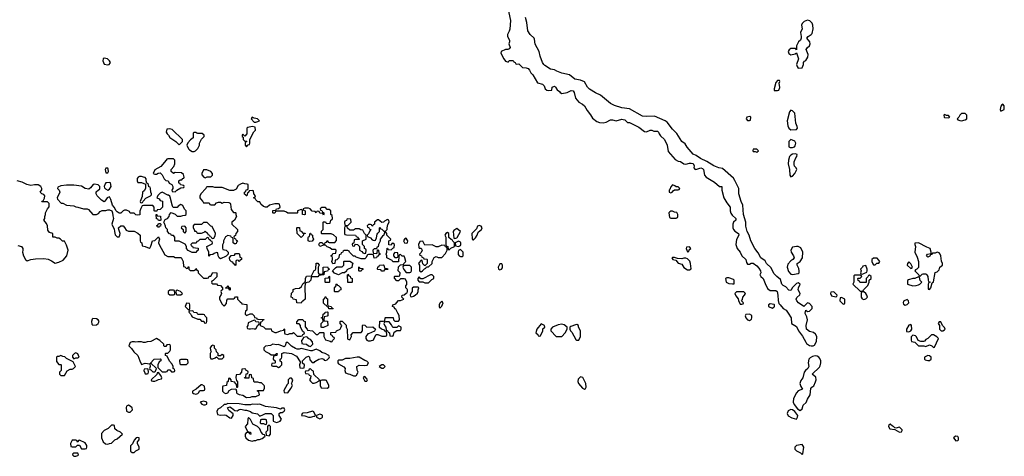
# Model space of a CAD drawing. Header units: inches. Extents: x 2701323 to 2964515, y 494916 to 722124.
# Tile 478 of 656: x 2865871 to 2876366, y 628474 to 633128. Entities that reach past the tile are written whole.
import ezdxf

# ---------------------------------------------------------------- set-up
doc = ezdxf.new("R2010")
doc.units = ezdxf.units.IN
doc.header["$MEASUREMENT"] = 0
for name, color, linetype in [('C8662', 7, 'Continuous'), ('C8663', 7, 'Continuous'), ('C8672', 7, 'Continuous'), ('C8673', 7, 'Continuous')]:
    doc.layers.add(name, color=color, linetype=linetype)

msp = doc.modelspace()

# ---------------------------------------------------------------- linework, layer by layer
at = {"layer": 'C8662', "color": 2, "elevation": 2}
for points in [[(2867685, 630000), (2867693, 629993), (2867702, 629970), (2867710, 629962), (2867770, 629934), (2867790, 629934), (2867810, 629914), (2867833, 629913), (2867838, 629898), (2867850, 629894), (2867862, 629898), (2867866, 629910), (2867866, 629950), (2867847, 629967), (2867842, 629982), (2867830, 629986), (2867770, 629986), (2867763, 630000)], [(2868275, 630000), (2868274, 629990), (2868290, 629974), (2868328, 629992), (2868350, 629991), (2868372, 629970), (2868374, 629954), (2868394, 629950), (2868398, 629938), (2868410, 629934), (2868473, 629933), (2868473, 629927), (2868458, 629922), (2868453, 629907), (2868438, 629902), (2868434, 629870), (2868470, 629854), (2868490, 629834), (2868550, 629834), (2868554, 629810), (2868590, 629792), (2868610, 629792), (2868650, 629812), (2868682, 629818), (2868690, 629834), (2868694, 629830), (2868694, 629790), (2868698, 629778), (2868730, 629774), (2868750, 629782), (2868776, 629784), (2868790, 629794), (2868830, 629754), (2868867, 629753), (2868882, 629758), (2868890, 629774), (2868902, 629778), (2868906, 629790), (2868890, 629806), (2868866, 629850), (2868866, 629870), (2868850, 629886), (2868827, 629887), (2868827, 629907), (2868848, 629932), (2868890, 629932), (2868898, 629918), (2868914, 629910), (2868913, 629853), (2868934, 629830), (2868938, 629818), (2868992, 629812), (2869030, 629774), (2869050, 629774), (2869070, 629794), (2869110, 629794), (2869114, 629790), (2869112, 629750), (2869130, 629714), (2869182, 629702), (2869190, 629694), (2869202, 629698), (2869206, 629710), (2869226, 629730), (2869222, 629742), (2869210, 629746), (2869202, 629762), (2869186, 629770), (2869187, 629793), (2869242, 629798), (2869247, 629813), (2869286, 629830), (2869296, 629844), (2869306, 629870), (2869286, 629890), (2869286, 629910), (2869290, 629914), (2869310, 629914), (2869352, 629872), (2869352, 629850), (2869362, 629830), (2869365, 629730), (2869370, 629722), (2869390, 629714), (2869408, 629750), (2869406, 629770), (2869427, 629793), (2869510, 629794), (2869526, 629810), (2869526, 629870), (2869530, 629874), (2869550, 629872), (2869572, 629852), (2869635, 629855), (2869662, 629830), (2869653, 629807), (2869590, 629778), (2869582, 629778), (2869562, 629750), (2869562, 629730), (2869572, 629712), (2869585, 629705), (2869610, 629706), (2869646, 629714), (2869646, 629726), (2869670, 629774), (2869690, 629772), (2869730, 629754), (2869770, 629754), (2869782, 629758), (2869786, 629770), (2869782, 629802), (2869767, 629807), (2869758, 629818), (2869726, 629830), (2869708, 629848), (2869710, 629914), (2869750, 629914), (2869762, 629918), (2869766, 629950), (2869770, 629954), (2869852, 629952), (2869854, 629930), (2869870, 629914), (2869910, 629914), (2869918, 629930), (2869915, 629975), (2869902, 630000)], [(2869154, 630000), (2869154, 629970), (2869150, 629966), (2869118, 629962), (2869114, 629930), (2869118, 629918), (2869153, 629913), (2869154, 629870), (2869110, 629846), (2869090, 629846), (2869086, 629850), (2869086, 629890), (2869106, 629910), (2869102, 629942), (2869086, 629950), (2869102, 629958), (2869106, 629990), (2869122, 629998), (2869123, 630000)]]:
    msp.add_lwpolyline(points, dxfattribs=at)
for points in [[(2866650, 629942), (2866643, 629937), (2866636, 629910), (2866641, 629881), (2866652, 629872), (2866690, 629876), (2866709, 629890), (2866716, 629904), (2866718, 629910), (2866708, 629930), (2866690, 629939)], [(2868370, 629926), (2868305, 629895), (2868302, 629870), (2868294, 629850), (2868298, 629838), (2868313, 629833), (2868330, 629832), (2868350, 629838), (2868370, 629832), (2868390, 629834), (2868408, 629872), (2868422, 629878), (2868426, 629890), (2868422, 629902), (2868390, 629906), (2868382, 629922)], [(2869810, 629906), (2869770, 629906), (2869758, 629902), (2869754, 629890), (2869764, 629864), (2869774, 629850), (2869778, 629818), (2869793, 629813), (2869798, 629798), (2869814, 629790), (2869818, 629758), (2869850, 629754), (2869856, 629764), (2869862, 629798), (2869890, 629814), (2869930, 629814), (2869938, 629830), (2869938, 629850), (2869910, 629866), (2869890, 629846), (2869850, 629846), (2869836, 629876)], [(2867330, 629728), (2867270, 629698), (2867230, 629695), (2867210, 629688), (2867190, 629688), (2867170, 629695), (2867130, 629695), (2867110, 629689), (2867095, 629695), (2867070, 629695), (2867050, 629686), (2867034, 629650), (2867064, 629624), (2867087, 629587), (2867131, 629550), (2867151, 629491), (2867170, 629454), (2867210, 629465), (2867260, 629460), (2867262, 629430), (2867254, 629410), (2867258, 629398), (2867270, 629394), (2867290, 629374), (2867310, 629374), (2867318, 629382), (2867328, 629410), (2867270, 629466), (2867262, 629462), (2867306, 629510), (2867370, 629514), (2867374, 629510), (2867374, 629490), (2867358, 629482), (2867342, 629450), (2867342, 629422), (2867372, 629392), (2867390, 629374), (2867430, 629374), (2867442, 629378), (2867450, 629394), (2867470, 629394), (2867490, 629374), (2867510, 629374), (2867522, 629378), (2867526, 629390), (2867522, 629402), (2867506, 629410), (2867506, 629430), (2867496, 629456), (2867468, 629488), (2867442, 629542), (2867426, 629550), (2867426, 629570), (2867430, 629574), (2867450, 629574), (2867470, 629594), (2867478, 629610), (2867478, 629650), (2867470, 629666), (2867438, 629662), (2867430, 629646), (2867410, 629646), (2867406, 629650), (2867406, 629670), (2867366, 629710)], [(2868730, 629688), (2868710, 629686), (2868702, 629650), (2868690, 629642), (2868630, 629664), (2868610, 629661), (2868570, 629668), (2868544, 629656), (2868490, 629648), (2868472, 629630), (2868474, 629610), (2868492, 629592), (2868534, 629570), (2868550, 629554), (2868590, 629554), (2868602, 629558), (2868606, 629570), (2868614, 629570), (2868613, 629547), (2868578, 629542), (2868574, 629510), (2868593, 629493), (2868594, 629470), (2868590, 629466), (2868558, 629462), (2868554, 629450), (2868558, 629438), (2868570, 629434), (2868610, 629434), (2868630, 629422), (2868646, 629430), (2868666, 629450), (2868666, 629470), (2868662, 629482), (2868647, 629487), (2868646, 629510), (2868662, 629518), (2868666, 629530), (2868666, 629570), (2868690, 629582), (2868770, 629571), (2868822, 629542), (2868860, 629480), (2868862, 629470), (2868854, 629450), (2868858, 629418), (2868890, 629414), (2868902, 629418), (2868906, 629450), (2868887, 629467), (2868886, 629490), (2868926, 629530), (2868950, 629542), (2868962, 629530), (2868964, 629504), (2868990, 629474), (2869010, 629474), (2869016, 629484), (2869058, 629510), (2869090, 629518), (2869114, 629510), (2869118, 629498), (2869130, 629494), (2869150, 629502), (2869170, 629522), (2869175, 629535), (2869166, 629550), (2869126, 629570), (2869090, 629581), (2869070, 629599), (2869030, 629615), (2868990, 629598), (2868970, 629598), (2868870, 629622), (2868850, 629615), (2868830, 629615), (2868810, 629622), (2868770, 629648)], [(2868930, 629746), (2868898, 629742), (2868894, 629730), (2868874, 629710), (2868878, 629678), (2868893, 629673), (2868930, 629671), (2868950, 629652), (2868970, 629645), (2868995, 629670), (2868993, 629693), (2868970, 629718), (2868946, 629730), (2868942, 629742)], [(2866470, 629578), (2866454, 629570), (2866434, 629550), (2866434, 629530), (2866450, 629514), (2866470, 629522), (2866490, 629522), (2866506, 629530), (2866490, 629566)], [(2867930, 629658), (2867914, 629650), (2867902, 629630), (2867904, 629604), (2867912, 629592), (2867902, 629570), (2867902, 629530), (2867910, 629514), (2867930, 629514), (2867956, 629524), (2867970, 629534), (2867990, 629514), (2868030, 629514), (2868046, 629530), (2868046, 629550), (2868030, 629558), (2868010, 629546), (2867986, 629546), (2867986, 629570), (2867970, 629586), (2867966, 629610), (2867947, 629627), (2867946, 629650)], [(2866310, 629548), (2866290, 629538), (2866270, 629538), (2866262, 629530), (2866264, 629484), (2866290, 629454), (2866310, 629454), (2866314, 629450), (2866314, 629390), (2866294, 629370), (2866294, 629350), (2866310, 629334), (2866350, 629334), (2866376, 629384), (2866410, 629402), (2866430, 629402), (2866446, 629410), (2866466, 629430), (2866440, 629480), (2866370, 629518), (2866354, 629534), (2866330, 629538)], [(2867650, 629506), (2867590, 629506), (2867578, 629502), (2867574, 629490), (2867578, 629458), (2867590, 629454), (2867650, 629454), (2867666, 629470), (2867662, 629502)], [(2869470, 629532), (2869390, 629515), (2869344, 629516), (2869310, 629498), (2869270, 629498), (2869262, 629490), (2869261, 629470), (2869270, 629458), (2869326, 629426), (2869342, 629410), (2869338, 629390), (2869345, 629365), (2869372, 629352), (2869390, 629351), (2869430, 629331), (2869450, 629332), (2869460, 629340), (2869478, 629370), (2869467, 629393), (2869466, 629430), (2869490, 629445), (2869550, 629442), (2869574, 629446), (2869588, 629470), (2869570, 629488), (2869550, 629494), (2869490, 629529)], [(2867230, 629406), (2867198, 629402), (2867194, 629390), (2867204, 629364), (2867210, 629354), (2867230, 629354), (2867242, 629358), (2867246, 629370), (2867242, 629402)], [(2867350, 629366), (2867338, 629362), (2867333, 629347), (2867274, 629290), (2867278, 629278), (2867290, 629274), (2867310, 629274), (2867330, 629282), (2867350, 629294), (2867382, 629298), (2867386, 629310), (2867376, 629336)], [(2868270, 629406), (2868238, 629402), (2868234, 629370), (2868213, 629347), (2868178, 629342), (2868174, 629310), (2868182, 629282), (2868193, 629267), (2868194, 629210), (2868190, 629206), (2868186, 629206), (2868182, 629242), (2868170, 629246), (2868166, 629266), (2868126, 629270), (2868126, 629290), (2868110, 629306), (2868098, 629302), (2868094, 629270), (2868078, 629262), (2868074, 629230), (2868038, 629222), (2868034, 629210), (2868034, 629170), (2868052, 629152), (2868070, 629142), (2868090, 629152), (2868105, 629175), (2868129, 629191), (2868174, 629194), (2868182, 629170), (2868182, 629150), (2868190, 629142), (2868210, 629132), (2868250, 629125), (2868290, 629102), (2868330, 629105), (2868350, 629112), (2868387, 629113), (2868426, 629130), (2868422, 629162), (2868407, 629167), (2868406, 629174), (2868470, 629174), (2868480, 629200), (2868480, 629220), (2868478, 629230), (2868450, 629258), (2868430, 629258), (2868410, 629266), (2868370, 629266), (2868366, 629270), (2868362, 629302), (2868346, 629310), (2868342, 629342), (2868330, 629346), (2868318, 629342), (2868312, 629308), (2868270, 629306), (2868267, 629313), (2868282, 629318), (2868287, 629353), (2868302, 629358), (2868306, 629370), (2868302, 629382), (2868287, 629387), (2868282, 629402)], [(2868970, 629406), (2868958, 629402), (2868950, 629386), (2868918, 629382), (2868914, 629370), (2868918, 629358), (2868950, 629354), (2868958, 629338), (2868974, 629330), (2868972, 629308), (2868962, 629290), (2868970, 629274), (2868993, 629253), (2869010, 629252), (2869030, 629262), (2869062, 629278), (2869066, 629290), (2869007, 629347), (2869002, 629382), (2868987, 629387)], [(2869750, 629448), (2869730, 629448), (2869702, 629430), (2869730, 629412), (2869750, 629412), (2869768, 629430)], [(2868770, 629308), (2868750, 629308), (2868732, 629290), (2868732, 629250), (2868721, 629239), (2868686, 629174), (2868690, 629154), (2868730, 629151), (2868763, 629197), (2868778, 629230), (2868768, 629250), (2868776, 629264), (2868782, 629290)], [(2869130, 629286), (2869090, 629286), (2869078, 629282), (2869074, 629270), (2869074, 629230), (2869085, 629205), (2869150, 629202), (2869166, 629210), (2869166, 629230), (2869142, 629282)], [(2869550, 629326), (2869538, 629322), (2869534, 629310), (2869550, 629274), (2869570, 629274), (2869578, 629290), (2869576, 629296)], [(2867816, 629236), (2867804, 629236), (2867752, 629188), (2867714, 629170), (2867714, 629150), (2867724, 629144), (2867750, 629138), (2867770, 629145), (2867778, 629150), (2867790, 629174), (2867830, 629174), (2867842, 629178), (2867846, 629190), (2867842, 629222)], [(2867830, 629062), (2867804, 629056), (2867794, 629050), (2867814, 629030), (2867830, 629022), (2867850, 629022), (2867866, 629030), (2867866, 629050), (2867856, 629056)], [(2867030, 629019), (2867023, 629017), (2867011, 629009), (2867006, 628994), (2867010, 628954), (2867030, 628945), (2867050, 628945), (2867075, 628970), (2867069, 628990), (2867048, 629010)], [(2868090, 629038), (2868070, 629026), (2868050, 629026), (2868012, 628990), (2867985, 628975), (2867972, 628950), (2867978, 628918), (2868010, 628912), (2868050, 628916), (2868071, 628911), (2868110, 628885), (2868130, 628882), (2868148, 628910), (2868147, 628927), (2868102, 628962), (2868086, 628990), (2868110, 629002), (2868130, 628992), (2868164, 628964), (2868190, 628958), (2868210, 628972), (2868230, 628978), (2868270, 628966), (2868290, 628965), (2868330, 628951), (2868350, 628936), (2868406, 628926), (2868430, 628902), (2868470, 628918), (2868490, 628931), (2868550, 628931), (2868572, 628910), (2868574, 628850), (2868610, 628836), (2868630, 628843), (2868648, 628850), (2868662, 628870), (2868638, 628910), (2868638, 628930), (2868650, 628942), (2868670, 628942), (2868690, 628954), (2868698, 628970), (2868690, 628986), (2868670, 628986), (2868650, 628978), (2868610, 628989), (2868490, 629005), (2868430, 629029), (2868410, 629025), (2868350, 629029), (2868330, 629024), (2868270, 629022), (2868210, 629034)], [(2868994, 628954), (2868936, 628936), (2868890, 628935), (2868882, 628930), (2868874, 628910), (2868910, 628905), (2868950, 628891), (2868970, 628891), (2869010, 628902), (2869018, 628902), (2869026, 628910), (2869008, 628948)], [(2868310, 628886), (2868302, 628870), (2868300, 628820), (2868274, 628790), (2868298, 628738), (2868333, 628733), (2868334, 628710), (2868328, 628708), (2868322, 628722), (2868290, 628726), (2868274, 628710), (2868274, 628690), (2868282, 628670), (2868310, 628645), (2868350, 628634), (2868370, 628642), (2868390, 628642), (2868408, 628652), (2868427, 628653), (2868456, 628664), (2868486, 628690), (2868482, 628702), (2868467, 628707), (2868446, 628730), (2868430, 628766), (2868406, 628790), (2868356, 628816), (2868330, 628866)], [(2868490, 628866), (2868450, 628866), (2868438, 628862), (2868434, 628830), (2868442, 628822), (2868470, 628822), (2868490, 628814), (2868502, 628818), (2868506, 628830), (2868502, 628862)], [(2869070, 628922), (2869034, 628910), (2869034, 628890), (2869070, 628872), (2869090, 628885), (2869098, 628890), (2869098, 628910), (2869090, 628915)], [(2866870, 628806), (2866850, 628806), (2866814, 628770), (2866770, 628748), (2866744, 628716), (2866742, 628670), (2866762, 628630), (2866786, 628606), (2866810, 628602), (2866828, 628612), (2866850, 628614), (2866886, 628650), (2866910, 628662), (2866966, 628710), (2866946, 628730), (2866908, 628748), (2866887, 628767), (2866882, 628802)], [(2868530, 628806), (2868518, 628802), (2868514, 628790), (2868514, 628750), (2868494, 628730), (2868498, 628698), (2868530, 628694), (2868546, 628710), (2868546, 628790)], [(2866510, 628646), (2866498, 628642), (2866490, 628626), (2866482, 628642), (2866470, 628646), (2866430, 628646), (2866414, 628610), (2866418, 628578), (2866430, 628574), (2866470, 628574), (2866487, 628593), (2866510, 628594), (2866530, 628554), (2866570, 628554), (2866582, 628558), (2866586, 628570), (2866586, 628590), (2866570, 628618)], [(2867130, 628675), (2867114, 628670), (2867090, 628646), (2867072, 628608), (2867053, 628587), (2867054, 628530), (2867070, 628514), (2867090, 628514), (2867108, 628532), (2867146, 628550), (2867146, 628570), (2867126, 628610), (2867126, 628630), (2867146, 628650), (2867146, 628670)], [(2866490, 628506), (2866450, 628506), (2866438, 628502), (2866434, 628490), (2866450, 628474), (2866470, 628474), (2866490, 628482), (2866498, 628490)]]:
    msp.add_lwpolyline(points, close=True, dxfattribs=at)
at = {"layer": 'C8663', "color": 2, "elevation": 2}
for points in [[(2866770, 632718), (2866762, 632710), (2866758, 632690), (2866770, 632654), (2866810, 632646), (2866826, 632650), (2866836, 632664), (2866838, 632670), (2866828, 632690), (2866806, 632710)], [(2868350, 632088), (2868338, 632070), (2868370, 632034), (2868390, 632034), (2868410, 632042), (2868426, 632050), (2868406, 632070), (2868370, 632078)], [(2867470, 631966), (2867438, 631962), (2867434, 631930), (2867442, 631910), (2867457, 631897), (2867472, 631872), (2867534, 631830), (2867570, 631794), (2867606, 631830), (2867606, 631850), (2867496, 631956)], [(2867750, 631926), (2867730, 631926), (2867722, 631918), (2867722, 631870), (2867692, 631848), (2867664, 631816), (2867654, 631790), (2867672, 631750), (2867680, 631740), (2867710, 631722), (2867730, 631722), (2867746, 631730), (2867770, 631754), (2867788, 631790), (2867788, 631812), (2867810, 631854), (2867836, 631884), (2867836, 631896), (2867816, 631916), (2867770, 631915), (2867758, 631918)], [(2868350, 631988), (2868302, 631978), (2868294, 631970), (2868294, 631910), (2868270, 631886), (2868250, 631906), (2868244, 631896), (2868244, 631884), (2868254, 631874), (2868254, 631850), (2868270, 631834), (2868290, 631834), (2868294, 631830), (2868278, 631822), (2868274, 631810), (2868274, 631790), (2868290, 631774), (2868307, 631793), (2868322, 631798), (2868326, 631810), (2868326, 631850), (2868368, 631932), (2868386, 631950), (2868382, 631982)], [(2867510, 631646), (2867450, 631646), (2867438, 631642), (2867434, 631630), (2867377, 631563), (2867312, 631528), (2867294, 631490), (2867310, 631482), (2867330, 631482), (2867348, 631492), (2867370, 631494), (2867390, 631474), (2867412, 631432), (2867430, 631414), (2867454, 631410), (2867465, 631385), (2867494, 631370), (2867502, 631350), (2867502, 631330), (2867494, 631310), (2867498, 631298), (2867530, 631294), (2867546, 631310), (2867590, 631334), (2867622, 631338), (2867626, 631350), (2867622, 631362), (2867587, 631367), (2867582, 631382), (2867567, 631387), (2867566, 631410), (2867580, 631420), (2867598, 631422), (2867610, 631434), (2867622, 631438), (2867626, 631450), (2867616, 631476), (2867596, 631496), (2867530, 631498), (2867510, 631488), (2867486, 631510), (2867486, 631530), (2867516, 631564), (2867526, 631590), (2867526, 631630)], [(2866810, 631546), (2866790, 631546), (2866782, 631530), (2866790, 631494), (2866810, 631494), (2866818, 631510), (2866816, 631536)], [(2867867, 631527), (2867830, 631526), (2867812, 631490), (2867813, 631473), (2867834, 631450), (2867850, 631442), (2867870, 631452), (2867910, 631452), (2867928, 631470), (2867928, 631490), (2867910, 631508)], [(2866830, 631394), (2866791, 631389), (2866782, 631378), (2866771, 631350), (2866776, 631336), (2866785, 631325), (2866810, 631312), (2866830, 631322), (2866845, 631350), (2866838, 631390)], [(2867170, 631458), (2867150, 631458), (2867134, 631450), (2867124, 631436), (2867122, 631410), (2867130, 631394), (2867171, 631391), (2867214, 631374), (2867214, 631330), (2867197, 631303), (2867182, 631290), (2867177, 631243), (2867154, 631190), (2867158, 631178), (2867170, 631174), (2867182, 631178), (2867187, 631193), (2867216, 631224), (2867266, 631250), (2867278, 631262), (2867278, 631270), (2867268, 631290), (2867267, 631327), (2867262, 631342), (2867247, 631347), (2867246, 631370), (2867226, 631386), (2867218, 631410), (2867218, 631430), (2867210, 631446), (2867190, 631448)], [(2867350, 630986), (2867342, 631002), (2867330, 631006), (2867327, 631053), (2867333, 631053), (2867338, 631038), (2867372, 631032), (2867374, 630990), (2867370, 630986)], [(2867350, 630908), (2867342, 630922), (2867328, 630930), (2867342, 630938), (2867350, 630954), (2867370, 630954), (2867374, 630950), (2867372, 630928), (2867358, 630922)], [(2867870, 630966), (2867830, 630966), (2867810, 630946), (2867730, 630946), (2867722, 630930), (2867722, 630910), (2867734, 630886), (2867734, 630874), (2867752, 630872), (2867758, 630858), (2867770, 630854), (2867810, 630854), (2867836, 630864), (2867850, 630874), (2867873, 630853), (2867878, 630838), (2867894, 630830), (2867898, 630818), (2867913, 630813), (2867918, 630798), (2867930, 630794), (2867942, 630798), (2867956, 630824), (2867958, 630850), (2867922, 630922), (2867910, 630926)], [(2869370, 631006), (2869358, 631002), (2869353, 630987), (2869338, 630982), (2869334, 630970), (2869338, 630938), (2869370, 630934), (2869406, 630970), (2869402, 631002)], [(2869790, 630998), (2869760, 630980), (2869750, 630968), (2869730, 630966), (2869696, 630996), (2869684, 630996), (2869654, 630970), (2869652, 630948), (2869638, 630942), (2869633, 630927), (2869627, 630927), (2869622, 630942), (2869610, 630946), (2869590, 630946), (2869574, 630930), (2869578, 630918), (2869593, 630913), (2869598, 630898), (2869614, 630890), (2869602, 630878), (2869590, 630846), (2869574, 630830), (2869578, 630818), (2869610, 630802), (2869630, 630782), (2869650, 630774), (2869662, 630778), (2869676, 630804), (2869680, 630840), (2869687, 630853), (2869706, 630870), (2869706, 630910), (2869712, 630912), (2869718, 630898), (2869730, 630894), (2869753, 630873), (2869770, 630872), (2869788, 630890), (2869788, 630910), (2869796, 630944), (2869808, 630970), (2869806, 630990)], [(2867630, 630926), (2867598, 630922), (2867594, 630910), (2867613, 630893), (2867614, 630870), (2867630, 630854), (2867646, 630870), (2867646, 630910)], [(2868890, 630854), (2868914, 630854), (2868914, 630850), (2868898, 630842), (2868893, 630827), (2868870, 630806), (2868828, 630848), (2868826, 630910), (2868830, 630914), (2868853, 630913), (2868858, 630878), (2868873, 630873)], [(2868962, 630762), (2868946, 630770), (2868947, 630807), (2868950, 630814), (2868962, 630818), (2868966, 630854), (2868970, 630854), (2868978, 630838), (2868992, 630832), (2868993, 630813), (2869002, 630790), (2868990, 630768)], [(2869350, 630926), (2869338, 630922), (2869334, 630910), (2869334, 630850), (2869338, 630838), (2869353, 630833), (2869452, 630832), (2869458, 630818), (2869474, 630810), (2869478, 630798), (2869494, 630790), (2869490, 630786), (2869450, 630786), (2869438, 630782), (2869434, 630746), (2869418, 630742), (2869414, 630730), (2869418, 630718), (2869430, 630714), (2869442, 630718), (2869446, 630734), (2869473, 630733), (2869494, 630710), (2869494, 630670), (2869517, 630657), (2869530, 630642), (2869550, 630634), (2869562, 630638), (2869566, 630670), (2869562, 630682), (2869548, 630688), (2869546, 630710), (2869526, 630730), (2869526, 630770), (2869566, 630790), (2869566, 630830), (2869548, 630848), (2869530, 630886), (2869508, 630888), (2869490, 630898), (2869450, 630898), (2869430, 630886), (2869390, 630886), (2869367, 630907), (2869362, 630922)], [(2868210, 630546), (2868202, 630562), (2868190, 630566), (2868178, 630562), (2868174, 630550), (2868174, 630510), (2868170, 630506), (2868162, 630522), (2868150, 630526), (2868142, 630542), (2868130, 630546), (2868110, 630566), (2868106, 630590), (2868127, 630613), (2868162, 630618), (2868170, 630634), (2868210, 630634), (2868214, 630630), (2868218, 630598), (2868234, 630590), (2868234, 630570), (2868218, 630562)], [(2869870, 630646), (2869854, 630630), (2869854, 630610), (2869870, 630594), (2869890, 630594), (2869902, 630598), (2869906, 630610), (2869902, 630642)], [(2869070, 630414), (2869102, 630418), (2869106, 630430), (2869106, 630490), (2869153, 630493), (2869158, 630478), (2869174, 630470), (2869158, 630462), (2869153, 630447), (2869118, 630442), (2869113, 630407), (2869058, 630402), (2869050, 630386), (2868990, 630386), (2868978, 630382), (2868974, 630350), (2868954, 630330), (2868918, 630322), (2868912, 630288), (2868914, 630150), (2868890, 630126), (2868878, 630122), (2868870, 630106), (2868826, 630110), (2868822, 630142), (2868786, 630150), (2868782, 630162), (2868766, 630170), (2868768, 630212), (2868786, 630230), (2868787, 630253), (2868810, 630262), (2868854, 630266), (2868875, 630285), (2868890, 630314), (2868902, 630318), (2868906, 630330), (2868918, 630342), (2868918, 630370), (2868927, 630393), (2868982, 630398), (2869010, 630454), (2869022, 630458), (2869027, 630473), (2869030, 630532), (2869050, 630532), (2869062, 630510), (2869054, 630490), (2869054, 630430), (2869058, 630418)], [(2869270, 630408), (2869227, 630427), (2869206, 630450), (2869236, 630484), (2869250, 630494), (2869310, 630494), (2869327, 630513), (2869326, 630550), (2869330, 630554), (2869390, 630554), (2869417, 630537), (2869422, 630530), (2869414, 630510), (2869413, 630487), (2869358, 630462), (2869353, 630447), (2869332, 630428), (2869310, 630428)], [(2869490, 630446), (2869486, 630450), (2869486, 630490), (2869490, 630494), (2869498, 630478), (2869530, 630474), (2869534, 630470), (2869518, 630462), (2869510, 630446)], [(2869730, 630448), (2869722, 630462), (2869690, 630466), (2869686, 630470), (2869687, 630493), (2869702, 630498), (2869708, 630512), (2869750, 630514), (2869754, 630510), (2869758, 630478), (2869790, 630474), (2869794, 630470), (2869790, 630466), (2869758, 630462), (2869750, 630448)], [(2869130, 630326), (2869126, 630330), (2869127, 630373), (2869162, 630378), (2869170, 630394), (2869174, 630390), (2869174, 630330), (2869170, 630328)], [(2869230, 630226), (2869226, 630230), (2869226, 630270), (2869246, 630290), (2869246, 630310), (2869250, 630314), (2869258, 630298), (2869270, 630294), (2869294, 630270), (2869293, 630247), (2869278, 630242), (2869270, 630226)], [(2869410, 630326), (2869368, 630328), (2869366, 630410), (2869370, 630414), (2869378, 630398), (2869393, 630393), (2869398, 630378), (2869414, 630370), (2869414, 630330)], [(2867510, 630246), (2867470, 630246), (2867454, 630230), (2867454, 630210), (2867470, 630194), (2867510, 630194), (2867522, 630198), (2867526, 630210), (2867522, 630242)], [(2867550, 630246), (2867538, 630242), (2867534, 630230), (2867538, 630198), (2867550, 630194), (2867590, 630194), (2867606, 630210), (2867586, 630230)], [(2868110, 630246), (2868102, 630262), (2868070, 630266), (2868066, 630270), (2868082, 630278), (2868090, 630294), (2868098, 630278), (2868114, 630270), (2868114, 630250)], [(2867650, 630106), (2867634, 630070), (2867670, 630034), (2867682, 630038), (2867686, 630050), (2867686, 630090), (2867682, 630102)], [(2869210, 630046), (2869167, 630047), (2869162, 630062), (2869150, 630066), (2869142, 630082), (2869130, 630086), (2869108, 630108), (2869108, 630150), (2869122, 630158), (2869127, 630173), (2869133, 630173), (2869138, 630158), (2869152, 630152), (2869153, 630093), (2869158, 630078), (2869192, 630072), (2869198, 630058), (2869214, 630050)]]:
    msp.add_lwpolyline(points, close=True, dxfattribs=at)
for points in [[(2865850, 630722), (2865890, 630711), (2865905, 630690), (2865906, 630670), (2865901, 630650), (2865911, 630611), (2865932, 630570), (2865950, 630558), (2865990, 630571), (2866040, 630580), (2866130, 630581), (2866174, 630574), (2866210, 630558), (2866250, 630532), (2866290, 630542), (2866334, 630566), (2866375, 630610), (2866389, 630670), (2866370, 630726), (2866350, 630766), (2866327, 630767), (2866306, 630790), (2866290, 630798), (2866270, 630798), (2866250, 630808), (2866226, 630810), (2866226, 630850), (2866190, 630858), (2866170, 630886), (2866168, 630930), (2866156, 630956), (2866129, 630990), (2866138, 631010), (2866138, 631030), (2866148, 631050), (2866148, 631070), (2866168, 631112), (2866187, 631133), (2866187, 631167), (2866167, 631187), (2866108, 631188), (2866110, 631194), (2866122, 631198), (2866136, 631224), (2866138, 631250), (2866130, 631266), (2866106, 631270), (2866088, 631290), (2866107, 631313), (2866108, 631330), (2866098, 631350), (2866070, 631369), (2866030, 631369), (2865990, 631359), (2865946, 631370), (2865896, 631396), (2865846, 631410)], [(2870000, 630256), (2869986, 630270), (2869986, 630290), (2869996, 630304), (2869998, 630330), (2869982, 630362), (2869970, 630366), (2869930, 630366), (2869910, 630346), (2869890, 630346), (2869867, 630373), (2869866, 630390), (2869870, 630394), (2869910, 630394), (2869922, 630398), (2869926, 630430), (2869906, 630450), (2869908, 630492), (2869930, 630514), (2869962, 630518), (2869966, 630530), (2869988, 630550), (2869978, 630590), (2869970, 630606), (2869948, 630608), (2869930, 630626), (2869918, 630622), (2869913, 630607), (2869910, 630546), (2869850, 630546), (2869842, 630562), (2869786, 630590), (2869786, 630610), (2869778, 630630), (2869786, 630650), (2869787, 630693), (2869793, 630693), (2869798, 630678), (2869830, 630674), (2869847, 630693), (2869862, 630698), (2869866, 630730), (2869850, 630746), (2869838, 630742), (2869830, 630726), (2869807, 630727), (2869806, 630770), (2869822, 630778), (2869826, 630790), (2869786, 630830), (2869786, 630850), (2869770, 630866), (2869758, 630862), (2869754, 630830), (2869740, 630820), (2869713, 630787), (2869712, 630768), (2869694, 630730), (2869693, 630707), (2869678, 630702), (2869674, 630686), (2869650, 630686), (2869634, 630670), (2869638, 630638), (2869670, 630634), (2869682, 630638), (2869686, 630674), (2869690, 630674), (2869694, 630670), (2869698, 630638), (2869713, 630633), (2869710, 630626), (2869698, 630622), (2869690, 630606), (2869678, 630602), (2869674, 630590), (2869650, 630586), (2869642, 630622), (2869630, 630626), (2869590, 630626), (2869578, 630622), (2869562, 630590), (2869550, 630578), (2869510, 630578), (2869458, 630598), (2869447, 630607), (2869428, 630608), (2869386, 630650), (2869382, 630662), (2869370, 630666), (2869330, 630666), (2869318, 630662), (2869313, 630647), (2869298, 630642), (2869293, 630627), (2869278, 630622), (2869274, 630590), (2869250, 630568), (2869234, 630566), (2869232, 630528), (2869210, 630526), (2869198, 630550), (2869206, 630570), (2869206, 630590), (2869202, 630602), (2869186, 630610), (2869202, 630618), (2869210, 630634), (2869242, 630638), (2869246, 630670), (2869238, 630678), (2869200, 630680), (2869176, 630696), (2869150, 630706), (2869130, 630726), (2869110, 630726), (2869070, 630709), (2869058, 630730), (2869070, 630752), (2869092, 630752), (2869110, 630734), (2869122, 630738), (2869127, 630753), (2869142, 630758), (2869150, 630774), (2869158, 630758), (2869170, 630754), (2869230, 630754), (2869247, 630773), (2869247, 630807), (2869216, 630836), (2869190, 630846), (2869090, 630846), (2869088, 630850), (2869088, 630872), (2869106, 630890), (2869106, 630970), (2869110, 630974), (2869130, 630974), (2869138, 630958), (2869150, 630954), (2869182, 630958), (2869186, 630990), (2869202, 630998), (2869206, 631010), (2869202, 631042), (2869186, 631050), (2869186, 631090), (2869170, 631106), (2869150, 631106), (2869130, 631126), (2869090, 631126), (2869082, 631118), (2869074, 631110), (2869078, 631098), (2869093, 631093), (2869098, 631078), (2869114, 631070), (2869114, 631050), (2869110, 631046), (2869102, 631062), (2869070, 631066), (2869062, 631082), (2869050, 631086), (2869038, 631082), (2869030, 631068), (2869022, 631082), (2868988, 631088), (2868966, 631110), (2868950, 631118), (2868910, 631118), (2868894, 631110), (2868898, 631098), (2868914, 631090), (2868914, 631050), (2868908, 631048), (2868886, 631050), (2868886, 631090), (2868882, 631102), (2868870, 631106), (2868834, 631090), (2868834, 631070), (2868830, 631066), (2868730, 631066), (2868716, 631076), (2868690, 631086), (2868610, 631086), (2868598, 631082), (2868590, 631066), (2868573, 631067), (2868568, 631070), (2868570, 631094), (2868602, 631098), (2868607, 631113), (2868630, 631114), (2868646, 631130), (2868642, 631162), (2868630, 631166), (2868590, 631166), (2868534, 631150), (2868510, 631128), (2868490, 631128), (2868470, 631138), (2868443, 631163), (2868430, 631186), (2868408, 631188), (2868387, 631207), (2868382, 631222), (2868367, 631227), (2868367, 631233), (2868382, 631238), (2868386, 631250), (2868366, 631270), (2868362, 631302), (2868350, 631306), (2868318, 631302), (2868310, 631286), (2868298, 631282), (2868294, 631250), (2868286, 631250), (2868282, 631262), (2868267, 631267), (2868266, 631290), (2868282, 631298), (2868287, 631313), (2868302, 631318), (2868306, 631330), (2868306, 631370), (2868296, 631376), (2868270, 631378), (2868250, 631386), (2868224, 631376), (2868200, 631360), (2868177, 631323), (2868150, 631308), (2868110, 631308), (2868030, 631338), (2867950, 631338), (2867930, 631346), (2867870, 631346), (2867858, 631342), (2867854, 631330), (2867802, 631270), (2867792, 631248), (2867791, 631230), (2867797, 631217), (2867822, 631190), (2867830, 631174), (2867890, 631174), (2867898, 631158), (2867910, 631154), (2867950, 631154), (2867970, 631174), (2867990, 631182), (2868010, 631182), (2868030, 631172), (2868050, 631182), (2868100, 631180), (2868113, 631173), (2868120, 631160), (2868124, 631104), (2868150, 631074), (2868170, 631074), (2868174, 631070), (2868174, 631050), (2868182, 631030), (2868162, 630990), (2868134, 630970), (2868134, 630950), (2868194, 630890), (2868194, 630870), (2868174, 630850), (2868173, 630827), (2868158, 630822), (2868154, 630810), (2868158, 630798), (2868173, 630793), (2868178, 630778), (2868194, 630770), (2868182, 630758), (2868177, 630743), (2868170, 630738), (2868160, 630740), (2868146, 630750), (2868146, 630790), (2868142, 630802), (2868130, 630806), (2868122, 630822), (2868090, 630826), (2868065, 630815), (2868042, 630770), (2868042, 630750), (2868033, 630727), (2868033, 630693), (2868038, 630678), (2868072, 630672), (2868094, 630650), (2868094, 630630), (2868073, 630607), (2868010, 630578), (2867998, 630590), (2867988, 630610), (2867982, 630642), (2867970, 630646), (2867944, 630636), (2867930, 630626), (2867898, 630622), (2867894, 630610), (2867887, 630607), (2867886, 630650), (2867868, 630690), (2867866, 630710), (2867922, 630738), (2867926, 630750), (2867922, 630762), (2867906, 630770), (2867902, 630782), (2867887, 630787), (2867882, 630802), (2867870, 630806), (2867850, 630786), (2867790, 630786), (2867774, 630766), (2867758, 630762), (2867753, 630747), (2867710, 630746), (2867694, 630730), (2867698, 630718), (2867713, 630713), (2867718, 630698), (2867773, 630693), (2867774, 630670), (2867758, 630662), (2867750, 630648), (2867708, 630648), (2867668, 630668), (2867648, 630688), (2867648, 630710), (2867634, 630734), (2867570, 630768), (2867530, 630766), (2867526, 630770), (2867526, 630810), (2867510, 630826), (2867490, 630826), (2867482, 630842), (2867467, 630847), (2867446, 630870), (2867446, 630890), (2867428, 630908), (2867427, 630927), (2867416, 630956), (2867406, 630970), (2867422, 630998), (2867446, 631010), (2867466, 631030), (2867467, 631053), (2867487, 631073), (2867530, 631054), (2867550, 631034), (2867590, 631034), (2867610, 631042), (2867636, 631044), (2867646, 631050), (2867646, 631090), (2867628, 631108), (2867610, 631146), (2867590, 631158), (2867560, 631140), (2867550, 631126), (2867507, 631127), (2867500, 631140), (2867476, 631236), (2867470, 631246), (2867458, 631258), (2867450, 631258), (2867390, 631288), (2867370, 631278), (2867345, 631255), (2867334, 631230), (2867357, 631217), (2867370, 631202), (2867392, 631192), (2867394, 631130), (2867370, 631106), (2867338, 631102), (2867333, 631087), (2867310, 631086), (2867306, 631090), (2867306, 631130), (2867290, 631146), (2867190, 631146), (2867178, 631142), (2867164, 631116), (2867153, 631087), (2867152, 631048), (2867130, 631046), (2867110, 631048), (2867090, 631066), (2867050, 631066), (2867042, 631082), (2867010, 631098), (2866990, 631098), (2866974, 631090), (2866950, 631066), (2866930, 631066), (2866910, 631078), (2866898, 631090), (2866878, 631130), (2866862, 631150), (2866844, 631210), (2866830, 631238), (2866802, 631230), (2866790, 631206), (2866770, 631186), (2866743, 631203), (2866698, 631250), (2866687, 631273), (2866687, 631293), (2866710, 631314), (2866722, 631318), (2866726, 631330), (2866726, 631350), (2866707, 631367), (2866670, 631374), (2866654, 631370), (2866626, 631334), (2866610, 631322), (2866569, 631329), (2866530, 631354), (2866450, 631364), (2866370, 631364), (2866310, 631358), (2866278, 631342), (2866274, 631330), (2866292, 631312), (2866298, 631290), (2866272, 631230), (2866273, 631213), (2866313, 631173), (2866330, 631172), (2866370, 631152), (2866450, 631142), (2866470, 631132), (2866490, 631131), (2866550, 631112), (2866590, 631112), (2866604, 631104), (2866650, 631052), (2866690, 631052), (2866710, 631062), (2866730, 631082), (2866750, 631094), (2866790, 631094), (2866810, 631102), (2866830, 631102), (2866854, 631090), (2866862, 631070), (2866864, 631036), (2866872, 631010), (2866854, 630950), (2866864, 630924), (2866880, 630900), (2866881, 630870), (2866890, 630834), (2866910, 630812), (2866930, 630814), (2866938, 630830), (2866942, 630850), (2866928, 630890), (2866926, 630910), (2866950, 630932), (2866974, 630930), (2866990, 630914), (2867005, 630885), (2867030, 630872), (2867090, 630872), (2867130, 630854), (2867154, 630830), (2867154, 630770), (2867158, 630758), (2867174, 630750), (2867178, 630718), (2867210, 630712), (2867250, 630694), (2867262, 630698), (2867270, 630714), (2867286, 630770), (2867310, 630774), (2867350, 630814), (2867362, 630790), (2867353, 630767), (2867352, 630750), (2867358, 630730), (2867420, 630620), (2867450, 630605), (2867510, 630602), (2867530, 630594), (2867592, 630592), (2867612, 630552), (2867618, 630498), (2867633, 630493), (2867650, 630474), (2867662, 630478), (2867667, 630493), (2867673, 630493), (2867674, 630470), (2867690, 630454), (2867730, 630454), (2867742, 630458), (2867750, 630474), (2867758, 630458), (2867774, 630450), (2867774, 630430), (2867830, 630374), (2867870, 630374), (2867882, 630378), (2867890, 630394), (2867910, 630394), (2867930, 630434), (2867974, 630430), (2867973, 630387), (2867933, 630347), (2867918, 630342), (2867914, 630330), (2867918, 630318), (2867930, 630314), (2867970, 630314), (2867978, 630298), (2868010, 630294), (2868034, 630270), (2868033, 630247), (2868018, 630242), (2868014, 630230), (2868022, 630210), (2868020, 630200), (2868002, 630170), (2868002, 630150), (2868030, 630094), (2868050, 630074), (2868058, 630082), (2868076, 630104), (2868080, 630140), (2868090, 630154), (2868150, 630154), (2868162, 630158), (2868170, 630174), (2868193, 630173), (2868194, 630150), (2868220, 630120), (2868234, 630110), (2868238, 630098), (2868292, 630092), (2868294, 630030), (2868278, 630022), (2868275, 630000)], [(2870000, 630782), (2869990, 630798), (2869972, 630788), (2869962, 630770), (2869974, 630750), (2869990, 630745), (2870000, 630748)], [(2870000, 630507), (2869973, 630507), (2869958, 630502), (2869954, 630490), (2869964, 630464), (2869990, 630434), (2870000, 630434)], [(2869902, 630000), (2869882, 630042), (2869870, 630046), (2869862, 630062), (2869846, 630070), (2869848, 630090), (2869882, 630098), (2869886, 630110), (2869910, 630134), (2869930, 630134), (2869966, 630150), (2869946, 630170), (2869947, 630193), (2869970, 630194), (2869990, 630214), (2870000, 630217)], [(2867763, 630000), (2867762, 630002), (2867727, 630007), (2867722, 630022), (2867710, 630026), (2867678, 630022), (2867674, 630010), (2867685, 630000)], [(2869123, 630000), (2869126, 630010), (2869150, 630014), (2869154, 630010), (2869154, 630000)]]:
    msp.add_lwpolyline(points, dxfattribs=at)
at = {"layer": 'C8672', "color": 2, "elevation": 2}
msp.add_lwpolyline([(2874061, 630000), (2874094, 629950), (2874098, 629890), (2874150, 629856), (2874171, 629810), (2874215, 629755), (2874249, 629689), (2874258, 629678), (2874290, 629656), (2874309, 629651), (2874330, 629651), (2874343, 629657), (2874364, 629696), (2874367, 629750), (2874355, 629775), (2874334, 629795), (2874290, 629804), (2874259, 629830), (2874255, 629870), (2874270, 629930), (2874262, 629962), (2874244, 629996), (2874245, 630000)], dxfattribs=at)
for points in [[(2873650, 629988), (2873610, 629986), (2873605, 629970), (2873611, 629950), (2873628, 629928), (2873650, 629921), (2873670, 629934), (2873675, 629950), (2873674, 629974)], [(2875690, 629906), (2875670, 629906), (2875662, 629890), (2875674, 629870), (2875674, 629830), (2875693, 629813), (2875710, 629812), (2875730, 629822), (2875735, 629830), (2875730, 629846), (2875706, 629870)], [(2871430, 629886), (2871385, 629830), (2871374, 629790), (2871393, 629773), (2871398, 629758), (2871410, 629754), (2871422, 629758), (2871448, 629810), (2871449, 629831), (2871468, 629850), (2871466, 629870)], [(2871650, 629881), (2871610, 629877), (2871552, 629850), (2871532, 629830), (2871534, 629810), (2871590, 629752), (2871650, 629752), (2871684, 629790), (2871708, 629830), (2871706, 629850), (2871674, 629874)], [(2871810, 629878), (2871796, 629876), (2871744, 629856), (2871734, 629850), (2871734, 629830), (2871742, 629810), (2871757, 629797), (2871800, 629720), (2871810, 629712), (2871830, 629712), (2871849, 629750), (2871848, 629810), (2871828, 629850), (2871826, 629870)], [(2875370, 629878), (2875347, 629873), (2875325, 629830), (2875324, 629804), (2875350, 629802), (2875370, 629812), (2875382, 629830), (2875378, 629870)], [(2875610, 629768), (2875590, 629768), (2875551, 629729), (2875530, 629718), (2875517, 629703), (2875504, 629696), (2875476, 629696), (2875448, 629708), (2875430, 629746), (2875418, 629758), (2875390, 629766), (2875373, 629747), (2875373, 629713), (2875378, 629698), (2875412, 629692), (2875450, 629652), (2875510, 629652), (2875530, 629645), (2875570, 629662), (2875593, 629653), (2875610, 629634), (2875622, 629638), (2875666, 629730), (2875648, 629748)], [(2874350, 629545), (2874321, 629539), (2874295, 629525), (2874283, 629510), (2874275, 629470), (2874281, 629430), (2874271, 629410), (2874247, 629390), (2874233, 629370), (2874218, 629310), (2874198, 629282), (2874188, 629250), (2874198, 629218), (2874214, 629190), (2874168, 629172), (2874150, 629149), (2874119, 629090), (2874116, 629050), (2874127, 629027), (2874160, 628980), (2874190, 628961), (2874210, 628981), (2874222, 629018), (2874254, 629046), (2874270, 629083), (2874298, 629130), (2874304, 629195), (2874314, 629210), (2874335, 629225), (2874353, 629267), (2874361, 629290), (2874357, 629317), (2874319, 629350), (2874396, 629424), (2874403, 629437), (2874410, 629470), (2874410, 629490), (2874398, 629518), (2874389, 629530), (2874370, 629542)], [(2875550, 629548), (2875514, 629530), (2875514, 629510), (2875524, 629504), (2875550, 629494), (2875570, 629494), (2875586, 629510), (2875586, 629530), (2875570, 629546)], [(2871850, 629322), (2871825, 629295), (2871821, 629270), (2871826, 629250), (2871870, 629201), (2871890, 629191), (2871902, 629198), (2871909, 629211), (2871906, 629250), (2871874, 629314)], [(2874092, 628972), (2874063, 628957), (2874053, 628930), (2874064, 628904), (2874103, 628883), (2874150, 628871), (2874161, 628890), (2874164, 628910), (2874132, 628952), (2874110, 628969)], [(2875150, 628818), (2875134, 628810), (2875132, 628790), (2875147, 628767), (2875200, 628760), (2875250, 628732), (2875270, 628734), (2875278, 628750), (2875276, 628756), (2875250, 628786), (2875210, 628775), (2875198, 628778), (2875186, 628790), (2875174, 628794)], [(2875850, 628688), (2875830, 628678), (2875825, 628670), (2875850, 628638), (2875870, 628642), (2875878, 628650), (2875878, 628670), (2875870, 628686)], [(2874210, 628599), (2874150, 628588), (2874132, 628570), (2874132, 628550), (2874150, 628532), (2874192, 628512), (2874210, 628494), (2874218, 628502), (2874229, 628570), (2874219, 628590)]]:
    msp.add_lwpolyline(points, close=True, dxfattribs=at)
at = {"layer": 'C8673', "color": 2, "elevation": 2}
for points in [[(2871076, 633250), (2871102, 633118), (2871094, 633026), (2871090, 633006), (2871072, 632970), (2871072, 632950), (2871091, 632910), (2871091, 632890), (2871085, 632870), (2871098, 632830), (2871090, 632818), (2871074, 632810), (2871050, 632809), (2871002, 632790), (2871001, 632770), (2871031, 632710), (2871050, 632686), (2871070, 632678), (2871082, 632678), (2871090, 632692), (2871130, 632694), (2871138, 632678), (2871154, 632670), (2871158, 632658), (2871170, 632654), (2871190, 632658), (2871230, 632618), (2871270, 632614), (2871290, 632606), (2871306, 632590), (2871321, 632561), (2871340, 632540), (2871390, 632454), (2871442, 632442), (2871462, 632422), (2871472, 632390), (2871490, 632378), (2871510, 632372), (2871542, 632378), (2871546, 632410), (2871570, 632418), (2871582, 632410), (2871600, 632380), (2871624, 632364), (2871632, 632352), (2871650, 632342), (2871706, 632350), (2871750, 632372), (2871771, 632371), (2871781, 632350), (2871794, 632290), (2871831, 632250), (2871870, 632228), (2871890, 632210), (2871919, 632159), (2871955, 632115), (2871977, 632077), (2872022, 632042), (2872050, 632033), (2872090, 632030), (2872124, 632036), (2872170, 632061), (2872190, 632061), (2872230, 632051), (2872290, 632066), (2872305, 632065), (2872320, 632060), (2872350, 632032), (2872370, 632032), (2872470, 631981), (2872530, 631935), (2872550, 631931), (2872578, 631942), (2872590, 631951), (2872610, 631951), (2872630, 631941), (2872670, 631941), (2872681, 631930), (2872687, 631910), (2872701, 631890), (2872745, 631850), (2872771, 631790), (2872783, 631723), (2872857, 631637), (2872890, 631620), (2872916, 631616), (2872951, 631591), (2872970, 631587), (2873010, 631600), (2873030, 631600), (2873050, 631594), (2873062, 631570), (2873055, 631550), (2873070, 631531), (2873090, 631533), (2873130, 631549), (2873150, 631540), (2873159, 631530), (2873170, 631470), (2873188, 631448), (2873276, 631396), (2873330, 631351), (2873354, 631350), (2873356, 631310), (2873376, 631230), (2873410, 631175), (2873445, 631130), (2873443, 631090), (2873450, 631065), (2873464, 631044), (2873506, 631010), (2873506, 630990), (2873481, 630970), (2873471, 630950), (2873473, 630910), (2873481, 630890), (2873494, 630874), (2873534, 630850), (2873537, 630830), (2873510, 630786), (2873506, 630730), (2873519, 630690), (2873550, 630650), (2873567, 630610), (2873611, 630571), (2873619, 630539), (2873630, 630522), (2873650, 630521), (2873667, 630533), (2873690, 630532), (2873730, 630505), (2873750, 630480), (2873768, 630450), (2873770, 630430), (2873761, 630410), (2873763, 630403), (2873770, 630390), (2873796, 630370), (2873816, 630316), (2873842, 630262), (2873870, 630241), (2873930, 630243), (2873945, 630230), (2873953, 630193), (2873956, 630135), (2873963, 630103), (2873978, 630090), (2874008, 630048), (2874041, 630030), (2874061, 630000)], [(2874245, 630000), (2874250, 630032), (2874270, 630018), (2874290, 630022), (2874318, 630050), (2874318, 630070), (2874290, 630102), (2874270, 630109), (2874230, 630069), (2874174, 630110), (2874154, 630130), (2874149, 630150), (2874155, 630165), (2874186, 630194), (2874189, 630210), (2874169, 630250), (2874172, 630270), (2874189, 630310), (2874170, 630324), (2874150, 630317), (2874108, 630272), (2874090, 630242), (2874070, 630244), (2874039, 630279), (2874010, 630296), (2873996, 630310), (2873979, 630359), (2873941, 630390), (2873910, 630422), (2873882, 630482), (2873833, 630530), (2873817, 630557), (2873770, 630590), (2873743, 630643), (2873708, 630690), (2873664, 630770), (2873648, 630830), (2873624, 630870), (2873610, 630928), (2873610, 630970), (2873585, 631050), (2873579, 631150), (2873561, 631190), (2873537, 631270), (2873535, 631330), (2873495, 631415), (2873479, 631439), (2873361, 631541), (2873322, 631550), (2873270, 631570), (2873197, 631617), (2873128, 631648), (2873081, 631681), (2873050, 631694), (2872984, 631770), (2872965, 631805), (2872930, 631830), (2872875, 631915), (2872830, 631960), (2872774, 632034), (2872751, 632051), (2872639, 632100), (2872550, 632095), (2872510, 632099), (2872370, 632176), (2872290, 632189), (2872210, 632212), (2872170, 632233), (2872062, 632322), (2872010, 632347), (2871946, 632386), (2871922, 632410), (2871890, 632464), (2871850, 632484), (2871790, 632495), (2871730, 632539), (2871650, 632559), (2871598, 632578), (2871572, 632592), (2871530, 632602), (2871470, 632639), (2871457, 632650), (2871445, 632670), (2871420, 632740), (2871409, 632790), (2871366, 632866), (2871360, 632920), (2871355, 632930), (2871314, 632970), (2871289, 633010), (2871278, 633098), (2871262, 633150)], [(2870000, 630748), (2870006, 630750), (2870008, 630770), (2870000, 630782)], [(2870000, 630434), (2870030, 630434), (2870042, 630438), (2870046, 630450), (2870046, 630490), (2870030, 630506), (2870000, 630507)], [(2870000, 630217), (2870002, 630218), (2870006, 630230), (2870006, 630250), (2870000, 630256)]]:
    msp.add_lwpolyline(points, dxfattribs=at)
for points in [[(2874270, 633122), (2874231, 633109), (2874210, 633086), (2874206, 633070), (2874212, 633030), (2874192, 632990), (2874202, 632950), (2874202, 632930), (2874192, 632910), (2874172, 632890), (2874152, 632850), (2874150, 632806), (2874142, 632822), (2874090, 632821), (2874072, 632808), (2874062, 632790), (2874068, 632768), (2874090, 632753), (2874137, 632763), (2874150, 632774), (2874163, 632743), (2874171, 632710), (2874151, 632650), (2874158, 632630), (2874170, 632612), (2874210, 632614), (2874226, 632650), (2874226, 632670), (2874236, 632684), (2874250, 632691), (2874272, 632728), (2874276, 632756), (2874255, 632810), (2874268, 632830), (2874289, 632850), (2874297, 632870), (2874293, 632890), (2874262, 632930), (2874275, 632950), (2874309, 632970), (2874318, 632982), (2874327, 633030), (2874326, 633070), (2874319, 633090), (2874294, 633114)], [(2873970, 632478), (2873950, 632478), (2873930, 632458), (2873912, 632392), (2873914, 632374), (2873950, 632374), (2873962, 632378), (2873975, 632405), (2873966, 632450), (2873975, 632470)], [(2876350, 632226), (2876338, 632222), (2876330, 632206), (2876322, 632170), (2876330, 632154), (2876350, 632162), (2876366, 632170), (2876366, 632210)], [(2873655, 632095), (2873622, 632090), (2873614, 632070), (2873630, 632054), (2873650, 632054), (2873662, 632058), (2873666, 632090)], [(2874090, 632162), (2874075, 632145), (2874053, 632050), (2874058, 631998), (2874070, 631972), (2874090, 631952), (2874150, 631958), (2874162, 631970), (2874159, 631990), (2874145, 632025), (2874135, 632130), (2874110, 632155)], [(2875730, 632118), (2875722, 632110), (2875725, 632090), (2875730, 632085), (2875770, 632082), (2875786, 632090), (2875770, 632106), (2875750, 632106)], [(2875948, 632128), (2875910, 632128), (2875892, 632110), (2875882, 632090), (2875865, 632070), (2875870, 632062), (2875892, 632052), (2875910, 632051), (2875950, 632061), (2875968, 632070), (2875968, 632110)], [(2874090, 631849), (2874071, 631829), (2874070, 631774), (2874085, 631765), (2874110, 631767), (2874129, 631771), (2874138, 631782), (2874144, 631810), (2874132, 631832), (2874110, 631845)], [(2873730, 631746), (2873690, 631746), (2873685, 631735), (2873690, 631722), (2873710, 631722), (2873730, 631714), (2873746, 631730)], [(2874139, 631699), (2874110, 631695), (2874090, 631685), (2874077, 631670), (2874066, 631630), (2874064, 631590), (2874077, 631530), (2874081, 631470), (2874090, 631452), (2874110, 631461), (2874134, 631490), (2874155, 631530), (2874149, 631549), (2874130, 631568), (2874126, 631586), (2874127, 631613), (2874144, 631655), (2874155, 631670), (2874158, 631690)], [(2872830, 631366), (2872810, 631346), (2872802, 631318), (2872794, 631310), (2872794, 631290), (2872810, 631282), (2872826, 631290), (2872835, 631305), (2872850, 631314), (2872890, 631314), (2872902, 631318), (2872906, 631330), (2872890, 631346), (2872870, 631346), (2872856, 631356)], [(2872830, 631088), (2872810, 631088), (2872800, 631080), (2872792, 631070), (2872798, 631018), (2872810, 631014), (2872870, 631014), (2872882, 631018), (2872886, 631030), (2872886, 631050), (2872874, 631074), (2872850, 631075)], [(2870430, 630858), (2870414, 630850), (2870402, 630830), (2870414, 630810), (2870414, 630730), (2870418, 630718), (2870434, 630710), (2870438, 630678), (2870450, 630674), (2870467, 630693), (2870506, 630710), (2870506, 630750), (2870487, 630767), (2870482, 630782), (2870470, 630786), (2870447, 630807), (2870446, 630850)], [(2870530, 630902), (2870500, 630880), (2870492, 630870), (2870498, 630798), (2870510, 630794), (2870530, 630802), (2870535, 630805), (2870568, 630870)], [(2870770, 630934), (2870752, 630928), (2870742, 630898), (2870692, 630850), (2870693, 630793), (2870702, 630782), (2870710, 630782), (2870730, 630802), (2870749, 630830), (2870758, 630862), (2870795, 630890), (2870799, 630910), (2870790, 630928)], [(2870170, 630766), (2870138, 630762), (2870122, 630730), (2870124, 630704), (2870130, 630694), (2870150, 630694), (2870162, 630670), (2870150, 630646), (2870134, 630630), (2870138, 630618), (2870154, 630610), (2870158, 630598), (2870174, 630590), (2870178, 630578), (2870210, 630574), (2870214, 630570), (2870214, 630530), (2870194, 630506), (2870187, 630507), (2870167, 630527), (2870162, 630562), (2870150, 630566), (2870124, 630536), (2870122, 630530), (2870134, 630510), (2870134, 630450), (2870150, 630442), (2870166, 630450), (2870187, 630473), (2870202, 630478), (2870206, 630494), (2870230, 630494), (2870266, 630530), (2870266, 630550), (2870290, 630594), (2870310, 630602), (2870330, 630594), (2870370, 630594), (2870410, 630634), (2870426, 630670), (2870426, 630690), (2870422, 630702), (2870410, 630706), (2870402, 630722), (2870370, 630726), (2870330, 630708), (2870310, 630708), (2870268, 630728), (2870190, 630726)], [(2870550, 630768), (2870514, 630750), (2870518, 630718), (2870550, 630712), (2870570, 630722), (2870575, 630730), (2870575, 630750), (2870570, 630758)], [(2875450, 630748), (2875414, 630746), (2875412, 630730), (2875418, 630710), (2875411, 630650), (2875438, 630598), (2875452, 630550), (2875452, 630488), (2875433, 630467), (2875418, 630462), (2875414, 630450), (2875454, 630410), (2875458, 630398), (2875470, 630394), (2875490, 630414), (2875502, 630418), (2875530, 630418), (2875542, 630410), (2875551, 630391), (2875553, 630353), (2875558, 630338), (2875574, 630330), (2875558, 630322), (2875553, 630307), (2875554, 630254), (2875570, 630252), (2875582, 630270), (2875598, 630322), (2875610, 630334), (2875628, 630432), (2875650, 630442), (2875670, 630462), (2875678, 630490), (2875707, 630513), (2875708, 630530), (2875695, 630555), (2875689, 630610), (2875682, 630630), (2875670, 630642), (2875650, 630649), (2875630, 630638), (2875602, 630638), (2875590, 630626), (2875578, 630622), (2875573, 630607), (2875550, 630598), (2875538, 630610), (2875546, 630630), (2875586, 630634), (2875588, 630650), (2875575, 630690), (2875542, 630702)], [(2870570, 630678), (2870564, 630676), (2870550, 630666), (2870545, 630655), (2870545, 630625), (2870554, 630610), (2870570, 630602), (2870590, 630602), (2870598, 630610), (2870598, 630650)], [(2873010, 630706), (2872978, 630702), (2872974, 630690), (2872990, 630654), (2873002, 630658), (2873007, 630673), (2873026, 630690)], [(2874150, 630712), (2874110, 630702), (2874091, 630670), (2874094, 630650), (2874119, 630610), (2874125, 630590), (2874112, 630570), (2874090, 630557), (2874059, 630521), (2874050, 630490), (2874065, 630445), (2874090, 630417), (2874110, 630413), (2874170, 630421), (2874179, 630430), (2874181, 630450), (2874176, 630476), (2874159, 630510), (2874158, 630530), (2874190, 630551), (2874215, 630590), (2874219, 630650), (2874197, 630697), (2874170, 630709)], [(2871010, 630526), (2870990, 630526), (2870972, 630490), (2870974, 630470), (2870990, 630462), (2871006, 630470), (2871016, 630484), (2871018, 630510)], [(2872830, 630594), (2872822, 630590), (2872834, 630570), (2872864, 630564), (2872890, 630532), (2872930, 630522), (2872950, 630485), (2872990, 630462), (2873010, 630462), (2873027, 630473), (2873022, 630530), (2873014, 630554), (2872990, 630578), (2872970, 630586), (2872950, 630586), (2872930, 630578), (2872882, 630582), (2872850, 630593)], [(2875010, 630586), (2874970, 630586), (2874954, 630570), (2874954, 630550), (2874964, 630524), (2874970, 630514), (2874990, 630514), (2875007, 630533), (2875030, 630534), (2875036, 630544), (2875038, 630550), (2875030, 630566)], [(2875350, 630546), (2875334, 630530), (2875332, 630510), (2875370, 630474), (2875382, 630478), (2875386, 630490), (2875370, 630526)], [(2874890, 630506), (2874858, 630502), (2874854, 630490), (2874834, 630470), (2874842, 630450), (2874834, 630430), (2874838, 630418), (2874850, 630414), (2874870, 630422), (2874902, 630438), (2874906, 630450), (2874906, 630470)], [(2870250, 630408), (2870170, 630366), (2870147, 630367), (2870130, 630386), (2870114, 630370), (2870114, 630350), (2870130, 630334), (2870170, 630334), (2870190, 630322), (2870230, 630322), (2870263, 630357), (2870286, 630370), (2870286, 630390), (2870267, 630407)], [(2873430, 630378), (2873410, 630378), (2873394, 630370), (2873402, 630330), (2873430, 630316), (2873470, 630312), (2873486, 630314), (2873488, 630350), (2873479, 630359)], [(2874930, 630406), (2874918, 630402), (2874913, 630387), (2874894, 630370), (2874893, 630327), (2874833, 630327), (2874826, 630330), (2874822, 630342), (2874807, 630347), (2874806, 630370), (2874810, 630374), (2874830, 630374), (2874846, 630390), (2874842, 630402), (2874830, 630406), (2874770, 630406), (2874762, 630398), (2874762, 630330), (2874752, 630310), (2874830, 630234), (2874850, 630234), (2874862, 630238), (2874866, 630250), (2874910, 630294), (2874926, 630330), (2874926, 630350), (2874946, 630370), (2874946, 630390)], [(2875450, 630386), (2875412, 630368), (2875390, 630368), (2875344, 630356), (2875333, 630347), (2875334, 630310), (2875390, 630292), (2875427, 630293), (2875450, 630302), (2875466, 630310), (2875486, 630330), (2875468, 630348), (2875462, 630382)], [(2870070, 630278), (2870053, 630267), (2870054, 630230), (2870044, 630216), (2870034, 630190), (2870038, 630178), (2870050, 630174), (2870070, 630182), (2870088, 630192), (2870110, 630214), (2870118, 630230), (2870118, 630250), (2870126, 630270), (2870116, 630276)], [(2873510, 630228), (2873492, 630210), (2873503, 630183), (2873531, 630151), (2873533, 630133), (2873550, 630094), (2873570, 630094), (2873582, 630098), (2873586, 630110), (2873566, 630130), (2873576, 630144), (2873578, 630170), (2873598, 630190), (2873606, 630210), (2873590, 630226)], [(2874550, 630226), (2874518, 630222), (2874514, 630210), (2874525, 630185), (2874570, 630174), (2874582, 630178), (2874586, 630190)], [(2874870, 630226), (2874850, 630226), (2874842, 630218), (2874842, 630170), (2874852, 630152), (2874870, 630145), (2874890, 630152), (2874908, 630170), (2874902, 630190), (2874890, 630208)], [(2870370, 630126), (2870350, 630106), (2870342, 630090), (2870342, 630070), (2870350, 630054), (2870370, 630074), (2870386, 630110)], [(2874630, 630166), (2874618, 630162), (2874614, 630130), (2874650, 630094), (2874662, 630098), (2874666, 630110), (2874666, 630150)], [(2875330, 630146), (2875290, 630126), (2875287, 630110), (2875290, 630094), (2875310, 630086), (2875330, 630092), (2875348, 630110), (2875346, 630130)], [(2873870, 630098), (2873854, 630090), (2873854, 630070), (2873890, 630054), (2873910, 630062), (2873918, 630070), (2873918, 630090), (2873913, 630093)]]:
    msp.add_lwpolyline(points, close=True, dxfattribs=at)

doc.saveas('drawing.dxf')
